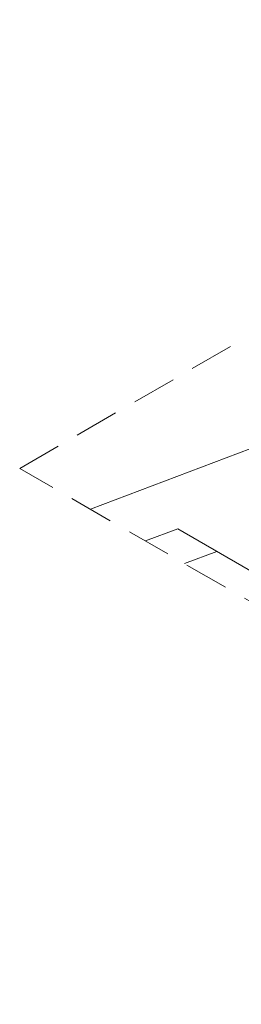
# Model space of a CAD drawing. Header units: millimetres. Extents: x 567 to 934, y -1 to 364.
# Tile 646 of 656: x 779.25 to 780.25, y 65.97 to 70.41. Entities that reach past the tile are written whole.
import ezdxf

# ---------------------------------------------------------------- set-up
doc = ezdxf.new("R2010")
doc.units = ezdxf.units.MM
doc.header["$MEASUREMENT"] = 0
doc.linetypes.add('JIS_02_2.0', pattern=[0.3, 0.2, -0.1])
for name, color, linetype, lineweight in [('A-WALL', 7, 'Continuous', 25), ('C-PROP-LINE', 7, 'Continuous', 25), ('DI-Área do detalhe', 10, 'JIS_02_2.0', 0)]:
    doc.layers.add(name, color=color, linetype=linetype, lineweight=lineweight)

msp = doc.modelspace()

# ---------------------------------------------------------------- linework, layer by layer
at = {"layer": 'A-WALL', "color": 8, "lineweight": 5}
for p, q in [((783.8029, 69.8057), (779.5699, 68.202)), ((779.8176, 68.059), (779.9637, 68.1143)), ((779.9637, 68.1143), (782.9106, 66.4129)), ((780.1406, 68.0122), (779.9945, 67.9568))]:
    msp.add_line(p, q, dxfattribs=at)
at = {"layer": 'C-PROP-LINE', "color": 8, "lineweight": 5}
msp.add_line((783.8029, 69.8057), (779.5699, 68.202), dxfattribs=at)
at = {"layer": 'DI-Área do detalhe'}
msp.add_lwpolyline([(779.2499, 68.3867), (782.7553, 70.4106), (791.2185, 65.5243), (787.7131, 63.5005), (779.2499, 68.3867)], dxfattribs=at)

doc.saveas('drawing.dxf')
